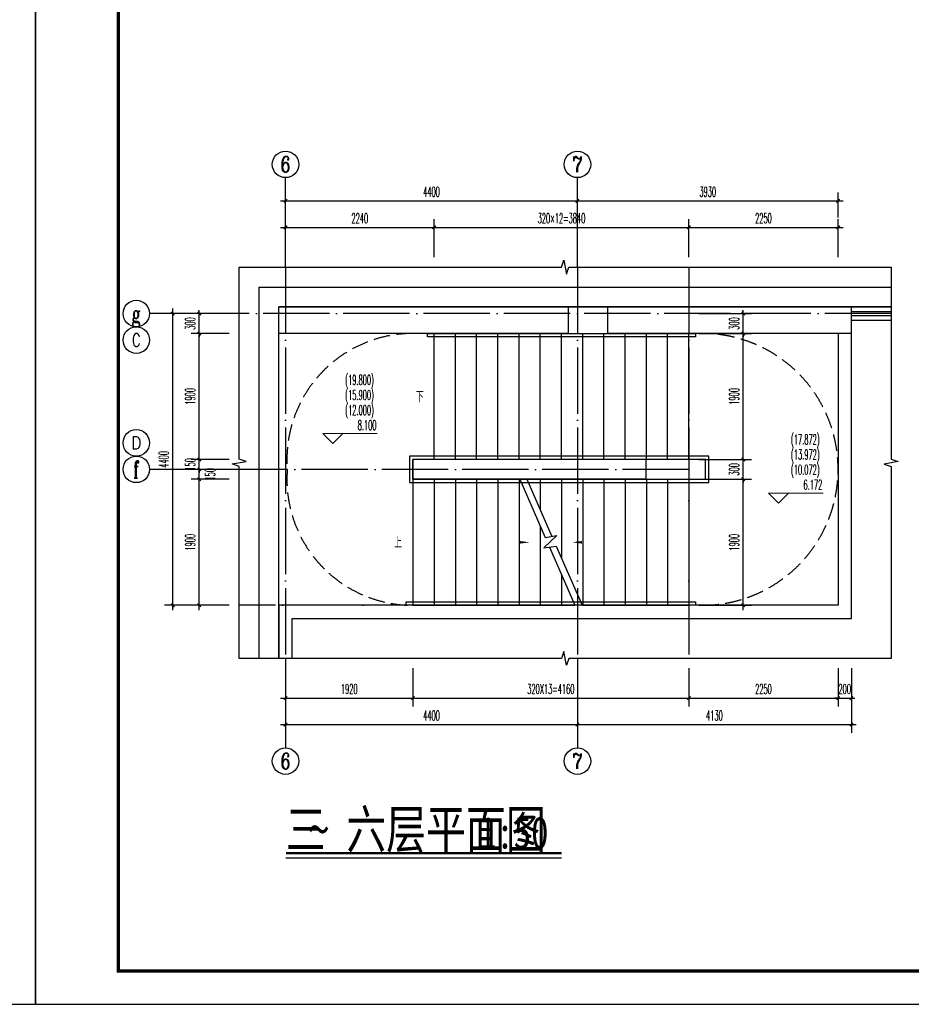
# Model space of a CAD drawing. Extents: x 1779708 to 7299578, y -1121471 to 88434.
# Tile 658 of 1056: x 6047907 to 6061349, y -973850 to -959000. Entities that reach past the tile are written whole.
import ezdxf
from ezdxf.enums import TextEntityAlignment as Align

# ---------------------------------------------------------------- set-up
doc = ezdxf.new("R2010")
doc.units = 0
doc.header["$LTSCALE"] = 1000
doc.header["$MEASUREMENT"] = 0
doc.linetypes.add('DASH', pattern=[0.35, 0.25, -0.1])
doc.linetypes.add('DOTE', pattern=[2.42, 2, -0.2, 0.02, -0.2])
doc.layers.get('0').update_dxf_attribs({"linetype": 'CONTINUOUS'})
doc.layers.get('Defpoints').update_dxf_attribs({"linetype": 'CONTINUOUS'})
for name, color, linetype in [('AXIS', 3, 'CONTINUOUS'), ('AXIS_TEXT', 7, 'CONTINUOUS'), ('DIM_SYMB', 3, 'CONTINUOUS'), ('DOTE', 1, 'DOTE'), ('PUB_DIM', 3, 'CONTINUOUS'), ('PUB_TEXT', 7, 'CONTINUOUS'), ('PUB_TITLE', 4, 'CONTINUOUS'), ('STAIR', 2, 'CONTINUOUS'), ('WALL', 255, 'CONTINUOUS'), ('可见线', 6, 'CONTINUOUS'), ('填充细线', 8, 'CONTINUOUS'), ('室外构件', 4, 'CONTINUOUS'), ('栏杆', 6, 'CONTINUOUS')]:
    doc.layers.add(name, color=color, linetype=linetype)
doc.layers.add('DIM_ELEV', color=3, linetype='CONTINUOUS', lineweight=13)
doc.styles.add('-仿宋_GB2312', font='txt', dxfattribs={"width": 0.8})
doc.styles.add('_TCH_AXIS', font='COMPLEX', dxfattribs={"bigfont": 'GBCBIG'})
doc.styles.add('_TCH_DIM', font='SIMPLEX.shx', dxfattribs={"width": 0.7, "bigfont": 'GBCBIG.shx'})
doc.styles.add('_TCH_DIM_T3', font='SIMPLEX.shx', dxfattribs={"width": 0.494118, "bigfont": 'GBCBIG.shx'})
doc.styles.add('COMPLEX', font='COMPLEX')
doc.dimstyles.new('_TCH_ARCH&&50', dxfattribs={"dimtxt": 148.75, "dimasz": 50, "dimexe": 125, "dimexo": 150, "dimgap": 63.125, "dimtad": 1, "dimdec": 0, "dimzin": 0, "dimdsep": 46, "dimtxsty": '_TCH_DIM_T3', "dimblk": 'ARCHTICK', "dimcen": 0.09, "dimdle": 75, "dimclrt": 7, "dimazin": 2, "dimtfac": 1, "dimtdec": 0, "dimtix": 1, "dimtmove": 2, "dimatfit": 3, "dimfxl": 250, "dimtolj": 1, "dimtzin": 0, "dimarcsym": 0})

# ---------------------------------------------------------------- blocks, each defined once
blk = doc.blocks.new('A$C3D8761CE')
at = {"layer": 'PUB_TITLE'}
blk.add_lwpolyline([(0, 0), (84100, 0), (84100, 59400), (0, 59400)], close=True, dxfattribs=at)
at = {"layer": 'PUB_TITLE', "const_width": 100}
blk.add_lwpolyline([(2500, 1000), (83100, 1000), (83100, 58400), (2500, 58400)], close=True, dxfattribs=at)
blk = doc.blocks.new('_AXISO')
blk.add_circle((0, 0), 0.5)
at = {"layer": 'AXIS_TEXT', "style": 'COMPLEX', "width": 1.041667}
blk.add_attdef('A', text='', height=0.56, dxfattribs=at).set_placement((-0.25, -0.28), (0.25, -0.28), align=Align.FIT)
blk = doc.blocks.new('_ArchTick')
at = {"color": 0, "linetype": 'ByBlock', "const_width": 0.4}
blk.add_lwpolyline([(-0.5, -0.5), (0.5, 0.5)], dxfattribs=at)
blk = doc.blocks.new('*D2090')
at = {"layer": 'Defpoints', "color": 0, "transparency": 16777216}
for p in [(6051915, -968632), (6053835, -968632), (6053835, -969232)]:
    blk.add_point(p, dxfattribs=at)
at = {"layer": 'PUB_DIM', "color": 0, "lineweight": -2, "transparency": 16777216}
for p, q in [((6051915, -968782), (6051915, -969357)), ((6053835, -968782), (6053835, -969357)), ((6051840, -969232), (6053910, -969232))]:
    blk.add_line(p, q, dxfattribs=at)
at = {"layer": 'PUB_DIM', "color": 0, "lineweight": -2, "transparency": 16777216, "xscale": 50, "yscale": 50, "zscale": 50, "rotation": 180}
blk.add_blockref('_ArchTick', (6051915, -969232), dxfattribs=at)
at = {"layer": 'PUB_DIM', "color": 0, "lineweight": -2, "transparency": 16777216, "xscale": 50, "yscale": 50, "zscale": 50}
blk.add_blockref('_ArchTick', (6053835, -969232), dxfattribs=at)
at = {"layer": 'PUB_DIM', "color": 7, "transparency": 16777216, "insert": (6052875, -969095), "char_height": 148.8, "attachment_point": 5, "style": '_TCH_DIM_T3'}
blk.add_mtext('\\A1;1920', dxfattribs=at)
blk = doc.blocks.new('*D2091')
at = {"layer": 'Defpoints', "color": 0, "transparency": 16777216}
for p in [(6053835, -968632), (6057995, -968632), (6057995, -969232)]:
    blk.add_point(p, dxfattribs=at)
at = {"layer": 'PUB_DIM', "color": 0, "lineweight": -2, "transparency": 16777216}
for p, q in [((6053835, -968782), (6053835, -969357)), ((6057995, -968782), (6057995, -969357)), ((6053760, -969232), (6058070, -969232))]:
    blk.add_line(p, q, dxfattribs=at)
at = {"layer": 'PUB_DIM', "color": 0, "lineweight": -2, "transparency": 16777216, "xscale": 50, "yscale": 50, "zscale": 50, "rotation": 180}
blk.add_blockref('_ArchTick', (6053835, -969232), dxfattribs=at)
at = {"layer": 'PUB_DIM', "color": 0, "lineweight": -2, "transparency": 16777216, "xscale": 50, "yscale": 50, "zscale": 50}
blk.add_blockref('_ArchTick', (6057995, -969232), dxfattribs=at)
at = {"layer": 'PUB_DIM', "color": 7, "transparency": 16777216, "insert": (6055915, -969095), "char_height": 148.75, "attachment_point": 5, "style": '_TCH_DIM_T3'}
blk.add_mtext('\\A1;320X13=4160', dxfattribs=at)
blk = doc.blocks.new('*D2092')
at = {"layer": 'Defpoints', "color": 0, "transparency": 16777216}
for p in [(6057995, -968632), (6060245, -968632), (6060245, -969232)]:
    blk.add_point(p, dxfattribs=at)
at = {"layer": 'PUB_DIM', "color": 0, "lineweight": -2, "transparency": 16777216}
for p, q in [((6057995, -968782), (6057995, -969357)), ((6060245, -968782), (6060245, -969357)), ((6057920, -969232), (6060320, -969232))]:
    blk.add_line(p, q, dxfattribs=at)
at = {"layer": 'PUB_DIM', "color": 0, "lineweight": -2, "transparency": 16777216, "xscale": 50, "yscale": 50, "zscale": 50, "rotation": 180}
blk.add_blockref('_ArchTick', (6057995, -969232), dxfattribs=at)
at = {"layer": 'PUB_DIM', "color": 0, "lineweight": -2, "transparency": 16777216, "xscale": 50, "yscale": 50, "zscale": 50}
blk.add_blockref('_ArchTick', (6060245, -969232), dxfattribs=at)
at = {"layer": 'PUB_DIM', "color": 7, "transparency": 16777216, "insert": (6059120, -969095), "char_height": 148.8, "attachment_point": 5, "style": '_TCH_DIM_T3'}
blk.add_mtext('\\A1;2250', dxfattribs=at)
blk = doc.blocks.new('*D2093')
at = {"layer": 'Defpoints', "color": 0, "transparency": 16777216}
for p in [(6060245, -968632), (6060445, -968632), (6060445, -969232)]:
    blk.add_point(p, dxfattribs=at)
at = {"layer": 'PUB_DIM', "color": 0, "lineweight": -2, "transparency": 16777216}
for p, q in [((6060245, -968782), (6060245, -969357)), ((6060445, -968782), (6060445, -969357)), ((6060245, -969232), (6060195, -969232)), ((6060245, -969232), (6060445, -969232)), ((6060445, -969232), (6060495, -969232))]:
    blk.add_line(p, q, dxfattribs=at)
at = {"layer": 'PUB_DIM', "color": 0, "lineweight": -2, "transparency": 16777216, "xscale": 50, "yscale": 50, "zscale": 50}
blk.add_blockref('_ArchTick', (6060245, -969232), dxfattribs=at)
at = {"layer": 'PUB_DIM', "color": 0, "lineweight": -2, "transparency": 16777216, "xscale": 50, "yscale": 50, "zscale": 50, "rotation": 180}
blk.add_blockref('_ArchTick', (6060445, -969232), dxfattribs=at)
at = {"layer": 'PUB_DIM', "color": 7, "transparency": 16777216, "insert": (6060345, -969095), "char_height": 148.8, "attachment_point": 5, "style": '_TCH_DIM_T3'}
blk.add_mtext('\\A1;200', dxfattribs=at)
blk = doc.blocks.new('*D2094')
at = {"layer": 'Defpoints', "color": 0, "transparency": 16777216}
for p in [(6050615, -965932), (6051215, -965932), (6051215, -967832)]:
    blk.add_point(p, dxfattribs=at)
at = {"layer": 'PUB_DIM', "color": 0, "lineweight": -2, "transparency": 16777216}
for p, q in [((6051065, -965932), (6050490, -965932)), ((6050615, -967907), (6050615, -965857)), ((6051065, -967832), (6050490, -967832))]:
    blk.add_line(p, q, dxfattribs=at)
at = {"layer": 'PUB_DIM', "color": 0, "lineweight": -2, "transparency": 16777216, "xscale": 50, "yscale": 50, "zscale": 50}
for p, rotation in [((6050615, -965932), 90), ((6050615, -967832), 270)]:
    blk.add_blockref('_ArchTick', p, dxfattribs=dict(at, rotation=rotation))
at = {"layer": 'PUB_DIM', "color": 7, "transparency": 16777216, "insert": (6050478, -966882), "char_height": 148.8, "attachment_point": 5, "rotation": 90, "style": '_TCH_DIM_T3'}
blk.add_mtext('\\A1;1900', dxfattribs=at)
blk = doc.blocks.new('*D2095')
at = {"layer": 'Defpoints', "color": 0, "transparency": 16777216}
for p in [(6050615, -965782), (6051215, -965782), (6051215, -965932)]:
    blk.add_point(p, dxfattribs=at)
at = {"layer": 'PUB_DIM', "color": 0, "lineweight": -2, "transparency": 16777216}
for p, q in [((6051065, -965782), (6050490, -965782)), ((6050615, -966007), (6050615, -965707)), ((6051065, -965932), (6050490, -965932))]:
    blk.add_line(p, q, dxfattribs=at)
at = {"layer": 'PUB_DIM', "color": 0, "lineweight": -2, "transparency": 16777216, "xscale": 50, "yscale": 50, "zscale": 50}
for p, rotation in [((6050615, -965782), 90), ((6050615, -965932), 270)]:
    blk.add_blockref('_ArchTick', p, dxfattribs=dict(at, rotation=rotation))
at = {"layer": 'PUB_DIM', "color": 7, "transparency": 16777216, "insert": (6050778, -965857), "char_height": 148.8, "attachment_point": 5, "rotation": 90, "style": '_TCH_DIM_T3'}
blk.add_mtext('\\A1;150', dxfattribs=at)
blk = doc.blocks.new('*D2096')
at = {"layer": 'Defpoints', "color": 0, "transparency": 16777216}
for p in [(6050615, -965632), (6051215, -965632), (6051215, -965782)]:
    blk.add_point(p, dxfattribs=at)
at = {"layer": 'PUB_DIM', "color": 0, "lineweight": -2, "transparency": 16777216}
for p, q in [((6051065, -965632), (6050490, -965632)), ((6050615, -965632), (6050615, -965582)), ((6050615, -965782), (6050615, -965632)), ((6051065, -965782), (6050490, -965782)), ((6050615, -965782), (6050615, -965832))]:
    blk.add_line(p, q, dxfattribs=at)
at = {"layer": 'PUB_DIM', "color": 0, "lineweight": -2, "transparency": 16777216, "xscale": 50, "yscale": 50, "zscale": 50}
for p, rotation in [((6050615, -965632), 270), ((6050615, -965782), 90)]:
    blk.add_blockref('_ArchTick', p, dxfattribs=dict(at, rotation=rotation))
at = {"layer": 'PUB_DIM', "color": 7, "transparency": 16777216, "insert": (6050478, -965707), "char_height": 148.8, "attachment_point": 5, "rotation": 90, "style": '_TCH_DIM_T3'}
blk.add_mtext('\\A1;150', dxfattribs=at)
blk = doc.blocks.new('*D2097')
at = {"layer": 'Defpoints', "color": 0, "transparency": 16777216}
for p in [(6050615, -963732), (6051215, -963732), (6051215, -965632)]:
    blk.add_point(p, dxfattribs=at)
at = {"layer": 'PUB_DIM', "color": 0, "lineweight": -2, "transparency": 16777216}
for p, q in [((6051065, -963732), (6050490, -963732)), ((6050615, -965707), (6050615, -963657)), ((6051065, -965632), (6050490, -965632))]:
    blk.add_line(p, q, dxfattribs=at)
at = {"layer": 'PUB_DIM', "color": 0, "lineweight": -2, "transparency": 16777216, "xscale": 50, "yscale": 50, "zscale": 50}
for p, rotation in [((6050615, -963732), 90), ((6050615, -965632), 270)]:
    blk.add_blockref('_ArchTick', p, dxfattribs=dict(at, rotation=rotation))
at = {"layer": 'PUB_DIM', "color": 7, "transparency": 16777216, "insert": (6050478, -964682), "char_height": 148.8, "attachment_point": 5, "rotation": 90, "style": '_TCH_DIM_T3'}
blk.add_mtext('\\A1;1900', dxfattribs=at)
blk = doc.blocks.new('*D2098')
at = {"layer": 'Defpoints', "color": 0, "transparency": 16777216}
for p in [(6050615, -963432), (6051215, -963432), (6051215, -963732)]:
    blk.add_point(p, dxfattribs=at)
at = {"layer": 'PUB_DIM', "color": 0, "lineweight": -2, "transparency": 16777216}
for p, q in [((6051065, -963432), (6050490, -963432)), ((6050615, -963432), (6050615, -963382)), ((6050615, -963732), (6050615, -963432)), ((6051065, -963732), (6050490, -963732)), ((6050615, -963732), (6050615, -963782))]:
    blk.add_line(p, q, dxfattribs=at)
at = {"layer": 'PUB_DIM', "color": 0, "lineweight": -2, "transparency": 16777216, "xscale": 50, "yscale": 50, "zscale": 50}
for p, rotation in [((6050615, -963432), 270), ((6050615, -963732), 90)]:
    blk.add_blockref('_ArchTick', p, dxfattribs=dict(at, rotation=rotation))
at = {"layer": 'PUB_DIM', "color": 7, "transparency": 16777216, "insert": (6050478, -963582), "char_height": 148.8, "attachment_point": 5, "rotation": 90, "style": '_TCH_DIM_T3'}
blk.add_mtext('\\A1;300', dxfattribs=at)
blk = doc.blocks.new('*D2099')
at = {"layer": 'Defpoints', "color": 0, "transparency": 16777216}
for p in [(6060245, -962132), (6057995, -962732), (6060245, -962732)]:
    blk.add_point(p, dxfattribs=at)
at = {"layer": 'PUB_DIM', "color": 0, "lineweight": -2, "transparency": 16777216}
for p, q in [((6057995, -962582), (6057995, -962007)), ((6060245, -962582), (6060245, -962007)), ((6057920, -962132), (6060320, -962132))]:
    blk.add_line(p, q, dxfattribs=at)
at = {"layer": 'PUB_DIM', "color": 0, "lineweight": -2, "transparency": 16777216, "xscale": 50, "yscale": 50, "zscale": 50, "rotation": 180}
blk.add_blockref('_ArchTick', (6057995, -962132), dxfattribs=at)
at = {"layer": 'PUB_DIM', "color": 0, "lineweight": -2, "transparency": 16777216, "xscale": 50, "yscale": 50, "zscale": 50}
blk.add_blockref('_ArchTick', (6060245, -962132), dxfattribs=at)
at = {"layer": 'PUB_DIM', "color": 7, "transparency": 16777216, "insert": (6059120, -961995), "char_height": 148.8, "attachment_point": 5, "style": '_TCH_DIM_T3'}
blk.add_mtext('\\A1;2250', dxfattribs=at)
blk = doc.blocks.new('*D2100')
at = {"layer": 'Defpoints', "color": 0, "transparency": 16777216}
for p in [(6057995, -962132), (6054155, -962732), (6057995, -962732)]:
    blk.add_point(p, dxfattribs=at)
at = {"layer": 'PUB_DIM', "color": 0, "lineweight": -2, "transparency": 16777216}
for p, q in [((6054155, -962582), (6054155, -962007)), ((6057995, -962582), (6057995, -962007)), ((6054080, -962132), (6058070, -962132))]:
    blk.add_line(p, q, dxfattribs=at)
at = {"layer": 'PUB_DIM', "color": 0, "lineweight": -2, "transparency": 16777216, "xscale": 50, "yscale": 50, "zscale": 50, "rotation": 180}
blk.add_blockref('_ArchTick', (6054155, -962132), dxfattribs=at)
at = {"layer": 'PUB_DIM', "color": 0, "lineweight": -2, "transparency": 16777216, "xscale": 50, "yscale": 50, "zscale": 50}
blk.add_blockref('_ArchTick', (6057995, -962132), dxfattribs=at)
at = {"layer": 'PUB_DIM', "color": 7, "transparency": 16777216, "insert": (6056075, -961995), "char_height": 148.75, "attachment_point": 5, "style": '_TCH_DIM_T3'}
blk.add_mtext('\\A1;320×12=3840', dxfattribs=at)
blk = doc.blocks.new('*D2101')
at = {"layer": 'Defpoints', "color": 0, "transparency": 16777216}
for p in [(6054155, -962132), (6051915, -962732), (6054155, -962732)]:
    blk.add_point(p, dxfattribs=at)
at = {"layer": 'PUB_DIM', "color": 0, "lineweight": -2, "transparency": 16777216}
for p, q in [((6051915, -962582), (6051915, -962007)), ((6054155, -962582), (6054155, -962007)), ((6051840, -962132), (6054230, -962132))]:
    blk.add_line(p, q, dxfattribs=at)
at = {"layer": 'PUB_DIM', "color": 0, "lineweight": -2, "transparency": 16777216, "xscale": 50, "yscale": 50, "zscale": 50, "rotation": 180}
blk.add_blockref('_ArchTick', (6051915, -962132), dxfattribs=at)
at = {"layer": 'PUB_DIM', "color": 0, "lineweight": -2, "transparency": 16777216, "xscale": 50, "yscale": 50, "zscale": 50}
blk.add_blockref('_ArchTick', (6054155, -962132), dxfattribs=at)
at = {"layer": 'PUB_DIM', "color": 7, "transparency": 16777216, "insert": (6053035, -961995), "char_height": 148.8, "attachment_point": 5, "style": '_TCH_DIM_T3'}
blk.add_mtext('\\A1;2240', dxfattribs=at)
blk = doc.blocks.new('*D2102')
at = {"layer": 'Defpoints', "color": 0, "transparency": 16777216}
for p in [(6056315, -961732), (6051915, -962132), (6056315, -962132)]:
    blk.add_point(p, dxfattribs=at)
at = {"layer": 'PUB_DIM', "color": 0, "lineweight": -2, "transparency": 16777216}
for p, q in [((6051915, -961982), (6051915, -961607)), ((6056315, -961982), (6056315, -961607)), ((6051840, -961732), (6056390, -961732))]:
    blk.add_line(p, q, dxfattribs=at)
at = {"layer": 'PUB_DIM', "color": 0, "lineweight": -2, "transparency": 16777216, "xscale": 50, "yscale": 50, "zscale": 50, "rotation": 180}
blk.add_blockref('_ArchTick', (6051915, -961732), dxfattribs=at)
at = {"layer": 'PUB_DIM', "color": 0, "lineweight": -2, "transparency": 16777216, "xscale": 50, "yscale": 50, "zscale": 50}
blk.add_blockref('_ArchTick', (6056315, -961732), dxfattribs=at)
at = {"layer": 'PUB_DIM', "color": 7, "transparency": 16777216, "insert": (6054115, -961595), "char_height": 148.8, "attachment_point": 5, "style": '_TCH_DIM_T3'}
blk.add_mtext('\\A1;4400', dxfattribs=at)
blk = doc.blocks.new('*D2103')
at = {"layer": 'Defpoints', "color": 0, "transparency": 16777216}
for p in [(6060245, -961732), (6056315, -962132), (6060245, -962132)]:
    blk.add_point(p, dxfattribs=at)
at = {"layer": 'PUB_DIM', "color": 0, "lineweight": -2, "transparency": 16777216}
for p, q in [((6056315, -961982), (6056315, -961607)), ((6060245, -961982), (6060245, -961607)), ((6056240, -961732), (6060320, -961732))]:
    blk.add_line(p, q, dxfattribs=at)
at = {"layer": 'PUB_DIM', "color": 0, "lineweight": -2, "transparency": 16777216, "xscale": 50, "yscale": 50, "zscale": 50, "rotation": 180}
blk.add_blockref('_ArchTick', (6056315, -961732), dxfattribs=at)
at = {"layer": 'PUB_DIM', "color": 0, "lineweight": -2, "transparency": 16777216, "xscale": 50, "yscale": 50, "zscale": 50}
blk.add_blockref('_ArchTick', (6060245, -961732), dxfattribs=at)
at = {"layer": 'PUB_DIM', "color": 7, "transparency": 16777216, "insert": (6058280, -961595), "char_height": 148.8, "attachment_point": 5, "style": '_TCH_DIM_T3'}
blk.add_mtext('\\A1;3930', dxfattribs=at)
blk = doc.blocks.new('*D2104')
at = {"layer": 'Defpoints', "color": 0, "transparency": 16777216}
for p in [(6051915, -968782), (6056315, -968782), (6056315, -969632)]:
    blk.add_point(p, dxfattribs=at)
at = {"layer": 'PUB_DIM', "color": 0, "lineweight": -2, "transparency": 16777216}
for p, q in [((6051915, -968932), (6051915, -969757)), ((6056315, -968932), (6056315, -969757)), ((6051840, -969632), (6056390, -969632))]:
    blk.add_line(p, q, dxfattribs=at)
at = {"layer": 'PUB_DIM', "color": 0, "lineweight": -2, "transparency": 16777216, "xscale": 50, "yscale": 50, "zscale": 50, "rotation": 180}
blk.add_blockref('_ArchTick', (6051915, -969632), dxfattribs=at)
at = {"layer": 'PUB_DIM', "color": 0, "lineweight": -2, "transparency": 16777216, "xscale": 50, "yscale": 50, "zscale": 50}
blk.add_blockref('_ArchTick', (6056315, -969632), dxfattribs=at)
at = {"layer": 'PUB_DIM', "color": 7, "transparency": 16777216, "insert": (6054115, -969495), "char_height": 148.8, "attachment_point": 5, "style": '_TCH_DIM_T3'}
blk.add_mtext('\\A1;4400', dxfattribs=at)
blk = doc.blocks.new('*D2105')
at = {"layer": 'Defpoints', "color": 0, "transparency": 16777216}
for p in [(6056315, -968782), (6060445, -968782), (6060445, -969632)]:
    blk.add_point(p, dxfattribs=at)
at = {"layer": 'PUB_DIM', "color": 0, "lineweight": -2, "transparency": 16777216}
for p, q in [((6056315, -968932), (6056315, -969757)), ((6060445, -968932), (6060445, -969757)), ((6056240, -969632), (6060520, -969632))]:
    blk.add_line(p, q, dxfattribs=at)
at = {"layer": 'PUB_DIM', "color": 0, "lineweight": -2, "transparency": 16777216, "xscale": 50, "yscale": 50, "zscale": 50, "rotation": 180}
blk.add_blockref('_ArchTick', (6056315, -969632), dxfattribs=at)
at = {"layer": 'PUB_DIM', "color": 0, "lineweight": -2, "transparency": 16777216, "xscale": 50, "yscale": 50, "zscale": 50}
blk.add_blockref('_ArchTick', (6060445, -969632), dxfattribs=at)
at = {"layer": 'PUB_DIM', "color": 7, "transparency": 16777216, "insert": (6058380, -969495), "char_height": 148.8, "attachment_point": 5, "style": '_TCH_DIM_T3'}
blk.add_mtext('\\A1;4130', dxfattribs=at)
blk = doc.blocks.new('*D2106')
at = {"layer": 'Defpoints', "color": 0, "transparency": 16777216}
for p in [(6050215, -963432), (6050815, -963432), (6050815, -967832)]:
    blk.add_point(p, dxfattribs=at)
at = {"layer": 'PUB_DIM', "color": 0, "lineweight": -2, "transparency": 16777216}
for p, q in [((6050665, -963432), (6050090, -963432)), ((6050215, -967907), (6050215, -963357)), ((6050665, -967832), (6050090, -967832))]:
    blk.add_line(p, q, dxfattribs=at)
at = {"layer": 'PUB_DIM', "color": 0, "lineweight": -2, "transparency": 16777216, "xscale": 50, "yscale": 50, "zscale": 50}
for p, rotation in [((6050215, -963432), 90), ((6050215, -967832), 270)]:
    blk.add_blockref('_ArchTick', p, dxfattribs=dict(at, rotation=rotation))
at = {"layer": 'PUB_DIM', "color": 7, "transparency": 16777216, "insert": (6050078, -965632), "char_height": 148.8, "attachment_point": 5, "rotation": 90, "style": '_TCH_DIM_T3'}
blk.add_mtext('\\A1;4400', dxfattribs=at)
blk = doc.blocks.new('*D2171')
at = {"layer": 'Defpoints', "color": 0, "transparency": 16777216}
for p in [(6057995, -965932), (6058816, -965932), (6057995, -967832)]:
    blk.add_point(p, dxfattribs=at)
at = {"layer": 'PUB_DIM', "color": 0, "lineweight": -2, "transparency": 16777216}
for p, q in [((6058145, -965932), (6058941, -965932)), ((6058816, -967907), (6058816, -965857)), ((6058145, -967832), (6058941, -967832))]:
    blk.add_line(p, q, dxfattribs=at)
at = {"layer": 'PUB_DIM', "color": 0, "lineweight": -2, "transparency": 16777216, "xscale": 50, "yscale": 50, "zscale": 50}
for p, rotation in [((6058816, -965932), 90), ((6058816, -967832), 270)]:
    blk.add_blockref('_ArchTick', p, dxfattribs=dict(at, rotation=rotation))
at = {"layer": 'PUB_DIM', "color": 7, "transparency": 16777216, "insert": (6058678, -966882), "char_height": 148.8, "attachment_point": 5, "rotation": 90, "style": '_TCH_DIM_T3'}
blk.add_mtext('\\A1;1900', dxfattribs=at)
blk = doc.blocks.new('*D2172')
at = {"layer": 'Defpoints', "color": 0, "transparency": 16777216}
for p in [(6057995, -965632), (6058816, -965632), (6057995, -965932)]:
    blk.add_point(p, dxfattribs=at)
at = {"layer": 'PUB_DIM', "color": 0, "lineweight": -2, "transparency": 16777216}
for p, q in [((6058145, -965632), (6058941, -965632)), ((6058816, -965632), (6058816, -965582)), ((6058816, -965932), (6058816, -965632)), ((6058145, -965932), (6058941, -965932)), ((6058816, -965932), (6058816, -965982))]:
    blk.add_line(p, q, dxfattribs=at)
at = {"layer": 'PUB_DIM', "color": 0, "lineweight": -2, "transparency": 16777216, "xscale": 50, "yscale": 50, "zscale": 50}
for p, rotation in [((6058816, -965632), 270), ((6058816, -965932), 90)]:
    blk.add_blockref('_ArchTick', p, dxfattribs=dict(at, rotation=rotation))
at = {"layer": 'PUB_DIM', "color": 7, "transparency": 16777216, "insert": (6058678, -965782), "char_height": 148.8, "attachment_point": 5, "rotation": 90, "style": '_TCH_DIM_T3'}
blk.add_mtext('\\A1;300', dxfattribs=at)
blk = doc.blocks.new('*D2173')
at = {"layer": 'Defpoints', "color": 0, "transparency": 16777216}
for p in [(6057995, -963732), (6058816, -963732), (6057995, -965632)]:
    blk.add_point(p, dxfattribs=at)
at = {"layer": 'PUB_DIM', "color": 0, "lineweight": -2, "transparency": 16777216}
for p, q in [((6058145, -963732), (6058941, -963732)), ((6058816, -965707), (6058816, -963657)), ((6058145, -965632), (6058941, -965632))]:
    blk.add_line(p, q, dxfattribs=at)
at = {"layer": 'PUB_DIM', "color": 0, "lineweight": -2, "transparency": 16777216, "xscale": 50, "yscale": 50, "zscale": 50}
for p, rotation in [((6058816, -963732), 90), ((6058816, -965632), 270)]:
    blk.add_blockref('_ArchTick', p, dxfattribs=dict(at, rotation=rotation))
at = {"layer": 'PUB_DIM', "color": 7, "transparency": 16777216, "insert": (6058678, -964682), "char_height": 148.8, "attachment_point": 5, "rotation": 90, "style": '_TCH_DIM_T3'}
blk.add_mtext('\\A1;1900', dxfattribs=at)
blk = doc.blocks.new('*D2174')
at = {"layer": 'Defpoints', "color": 0, "transparency": 16777216}
for p in [(6057995, -963432), (6058816, -963432), (6057995, -963732)]:
    blk.add_point(p, dxfattribs=at)
at = {"layer": 'PUB_DIM', "color": 0, "lineweight": -2, "transparency": 16777216}
for p, q in [((6058145, -963432), (6058941, -963432)), ((6058816, -963432), (6058816, -963382)), ((6058816, -963732), (6058816, -963432)), ((6058145, -963732), (6058941, -963732)), ((6058816, -963732), (6058816, -963782))]:
    blk.add_line(p, q, dxfattribs=at)
at = {"layer": 'PUB_DIM', "color": 0, "lineweight": -2, "transparency": 16777216, "xscale": 50, "yscale": 50, "zscale": 50}
for p, rotation in [((6058816, -963432), 270), ((6058816, -963732), 90)]:
    blk.add_blockref('_ArchTick', p, dxfattribs=dict(at, rotation=rotation))
at = {"layer": 'PUB_DIM', "color": 7, "transparency": 16777216, "insert": (6058678, -963582), "char_height": 148.8, "attachment_point": 5, "rotation": 90, "style": '_TCH_DIM_T3'}
blk.add_mtext('\\A1;300', dxfattribs=at)

msp = doc.modelspace()

# ---------------------------------------------------------------- linework, layer by layer
at = {"layer": 'AXIS'}
for p, q in [((6051915.3, -962732.3), (6051915.3, -961382.3)), ((6056315.3, -962732.3), (6056315.3, -961382.3)), ((6051215.3, -963432.3), (6049865.3, -963432.3)), ((6051215.3, -965782.3), (6049865.3, -965782.3)), ((6051915.3, -968632.3), (6051915.3, -969982.3)), ((6056315.3, -968632.3), (6056315.3, -969982.3))]:
    msp.add_line(p, q, dxfattribs=at)
for centre in [(6049665.3, -963832.3), (6049665.3, -965382.3)]:
    msp.add_circle(centre, 200, dxfattribs=at)
at = {"layer": 'DIM_ELEV'}
for p, q in [((6052627.5, -965392.5), (6052477.5, -965242.5)), ((6052477.5, -965242.5), (6053297.7, -965242.5)), ((6052627.5, -965392.5), (6052777.5, -965242.5)), ((6059347.8, -966290.4), (6059197.8, -966140.4)), ((6059197.8, -966140.4), (6060018, -966140.4)), ((6059347.8, -966290.4), (6059497.8, -966140.4))]:
    msp.add_line(p, q, dxfattribs=at)
at = {"layer": 'DIM_SYMB'}
for points in [[(6051215.3, -962732.3), (6056074.1, -962732.3), (6056112.3, -962627.3), (6056149.3, -962837.3), (6056186.6, -962732.3), (6061045.3, -962732.3)], [(6051215.3, -968632.3), (6051215.3, -965738.5), (6051110.3, -965700.3), (6051320.3, -965663.3), (6051215.3, -965626), (6051215.3, -962732.3)], [(6061045.3, -962732.3), (6061045.3, -965626), (6061150.3, -965664.2), (6060940.3, -965701.3), (6061045.3, -965738.5), (6061045.3, -968632.3)], [(6061045.3, -968632.3), (6056186.6, -968632.3), (6056148.4, -968737.3), (6056111.3, -968527.3), (6056074.1, -968632.3), (6051215.3, -968632.3)], [(6051919.8, -971641.9), (6056077.4, -971641.9)]]:
    msp.add_lwpolyline(points, dxfattribs=at)
for points in [[(6053995.3, -964682.3, 0, 0, 0), (6059120.3, -964682.3, 0, 0, 0), (6059120.3, -966882.3, 0, 0, 0), (6056235.3, -966882.3, 0, 40, 0), (6056385.3, -966882.3, 0, 0, 0)], [(6053675.3, -966882.3, 0, 0, 0), (6055595.3, -966882.3, 0, 40, 0), (6055445.3, -966882.3, 0, 0, 0)]]:
    msp.add_lwpolyline(points, format="xyseb", dxfattribs=at)
at = {"layer": 'DIM_SYMB', "const_width": 35}
msp.add_lwpolyline([(6051919.8, -971571.9), (6056077.4, -971571.9)], dxfattribs=at)
at = {"layer": 'DOTE', "ltscale": 0.5}
for p, q in [((6051915.3, -962732.3), (6051915.3, -968632.3)), ((6056315.3, -962732.3), (6056315.3, -968632.3)), ((6057995.3, -962732.3), (6057995.3, -968632.3)), ((6061045.3, -963432.3), (6051215.3, -963432.3)), ((6057995.3, -965782.3), (6051215.3, -965782.3)), ((6057815.3, -967832.3), (6051215.3, -967832.3))]:
    msp.add_line(p, q, dxfattribs=at)
at = {"layer": 'STAIR', "linetype": 'DASH'}
for p, q in [((6054155.3, -963732.3), (6053820.5, -963732.3)), ((6058195.3, -963732), (6058095.3, -963732))]:
    msp.add_line(p, q, dxfattribs=at)
at = {"layer": 'STAIR'}
for p, q in [((6056175.3, -963732.3), (6054155.3, -963732.3)), ((6054155.3, -965632.3), (6054155.3, -963732.3)), ((6054475.3, -965632.3), (6054475.3, -963732.3)), ((6054795.3, -965632.3), (6054795.3, -963732.3)), ((6055115.3, -965632.3), (6055115.3, -963732.3)), ((6055435.3, -965632.3), (6055435.3, -963732.3)), ((6055755.3, -965632.3), (6055755.3, -963732.3)), ((6056075.3, -965632.3), (6056075.3, -963732.3)), ((6056395.3, -965632.3), (6056395.3, -963732.3)), ((6056715.3, -965632.3), (6056715.3, -963732.3)), ((6057995.3, -963732.3), (6056775.3, -963732.3)), ((6057035.3, -965632.3), (6057035.3, -963732.3)), ((6057355.3, -965632.3), (6057355.3, -963732.3)), ((6057675.3, -965632.3), (6057675.3, -963732.3)), ((6057995.3, -965632.3), (6057995.3, -963732.3)), ((6057995.3, -965632.3), (6054155.3, -965632.3)), ((6053835.3, -965932.3), (6055444.7, -965932.3)), ((6053835.3, -965932.3), (6053835.3, -967832.3)), ((6054155.3, -965932.3), (6054155.3, -967832.3)), ((6054475.3, -965932.3), (6054475.3, -967832.3)), ((6054795.3, -965932.3), (6054795.3, -967832.3)), ((6055115.3, -965932.3), (6055115.3, -967832.3)), ((6055435.3, -965932.3), (6055435.3, -967832.3)), ((6055444.7, -965932.3), (6055828.1, -966807.7)), ((6055553.9, -965932.3), (6057345.3, -965932.3)), ((6055553.9, -965932.3), (6055930.5, -966792.2)), ((6055755.3, -965932.3), (6055755.3, -966392.2)), ((6056075.3, -965932.3), (6056075.3, -967123)), ((6056395.3, -965932.3), (6056395.3, -967832.3)), ((6056715.3, -965932.3), (6056715.3, -967832.3)), ((6057035.3, -965932.3), (6057035.3, -967832.3)), ((6057355.3, -965932.3), (6057355.3, -967832.3)), ((6057675.3, -965932.3), (6057675.3, -967832.3)), ((6057995.3, -965932.3), (6057995.3, -967832.3)), ((6055755.3, -966641.5), (6055755.3, -967832.3)), ((6056004.5, -966780.9), (6055809.9, -966966.6)), ((6055828.1, -966807.7), (6056004.5, -966780.9)), ((6055809.9, -966966.6), (6055994.5, -966938.5)), ((6055892.2, -966954.1), (6056276.7, -967832.3)), ((6055994.5, -966938.5), (6056385.9, -967832.3)), ((6056075.3, -967372.3), (6056075.3, -967832.3)), ((6053835.3, -967832.3), (6056276.7, -967832.3)), ((6056385.9, -967832.3), (6057995.3, -967832.3))]:
    msp.add_line(p, q, dxfattribs=at)
for points in [[(6054155.3, -963782.3), (6054055.3, -963782.3), (6054055.3, -963732.3), (6057995.3, -963732.3), (6058095.3, -963732.3), (6058095.3, -963782.3)], [(6058295.3, -965582.3), (6053785.3, -965582.3), (6053785.3, -965982.3), (6058295.3, -965982.3)], [(6058245.3, -965632.3), (6053835.3, -965632.3), (6053835.3, -965932.3), (6058245.3, -965932.3)], [(6054155.3, -967832.3), (6053735.3, -967832.3), (6053735.3, -967782.3), (6057995.3, -967782.3), (6058095.3, -967782.3), (6058095.3, -967832.3)]]:
    msp.add_lwpolyline(points, close=True, dxfattribs=at)
at = {"layer": 'WALL'}
for p, q in [((6056175.3, -963332.3), (6051815.3, -963332.3)), ((6051815.3, -963732.3), (6051815.3, -963332.3)), ((6056175.3, -963332.3), (6056175.3, -963732.3)), ((6056775.3, -963332.3), (6056175.3, -963332.3)), ((6056775.3, -963732.3), (6056775.3, -963332.3)), ((6060445.3, -963332.3), (6056775.3, -963332.3)), ((6060445.3, -963732.3), (6060445.3, -963332.3)), ((6056175.3, -963732.3), (6051815.3, -963732.3)), ((6056175.3, -963732.3), (6056775.3, -963732.3)), ((6060445.3, -963732.3), (6056775.3, -963732.3)), ((6057345.3, -965632.3), (6053835.3, -965632.3)), ((6053835.3, -965932.3), (6053835.3, -965632.3)), ((6058245.3, -965632.3), (6057345.3, -965632.3)), ((6057345.3, -965632.3), (6057345.3, -965932.3)), ((6058245.3, -965932.3), (6058245.3, -965632.3)), ((6057345.3, -965932.3), (6053835.3, -965932.3)), ((6057345.3, -965932.3), (6058245.3, -965932.3))]:
    msp.add_line(p, q, dxfattribs=at)
at = {"layer": '填充细线', "linetype": 'DASH'}
for centre, radius, start, end in [((6053835.3, -965632.3), 1900, 90, 184.52806), ((6058195.4, -965782.1), 2050.1, 269.99669, 90.00331), ((6053835.3, -965932.3), 1900, 175.47194, 270)]:
    msp.add_arc(centre, radius, start, end, dxfattribs=at)
at = {"layer": '室外构件'}
for points in [[(6060445.3, -963402.3), (6061045.3, -963402.3)], [(6060445.3, -963462.3), (6061045.3, -963462.3)]]:
    msp.add_lwpolyline(points, dxfattribs=at)
at = {"layer": '栏杆'}
for p, q in [((6060445.3, -968032.3), (6060445.3, -963732.3)), ((6052015.3, -968032.3), (6060445.3, -968032.3))]:
    msp.add_line(p, q, dxfattribs=at)
for points in [[(6051515.3, -968632.3), (6051515.3, -963032.3), (6061045.3, -963032.3)], [(6051815.3, -968632.3), (6051815.3, -963332.3), (6061045.3, -963332.3)], [(6061045.3, -963332.3), (6060445.3, -963332.3)], [(6060445.3, -963532.3), (6061045.3, -963532.3)], [(6060245.3, -963732.3), (6060245.3, -967832.3), (6051815.3, -967832.3), (6051815.3, -968632.3)], [(6052015.3, -968632.3), (6052015.3, -968032.3)]]:
    msp.add_lwpolyline(points, dxfattribs=at)

# ---------------------------------------------------------------- block references
at = {"layer": 'AXIS'}
ref = msp.add_blockref('_AXISO', (6051915.3, -961182.3), dxfattribs=dict(at, xscale=400, yscale=400, zscale=400))
ref.add_attrib('A', '6', dxfattribs={"layer": 'AXIS_TEXT', "height": 238.1, "style": '_TCH_AXIS', "width": 0.928571}).set_placement((6051841.6, -961301.3), (6051989, -961301.3), align=Align.FIT)
ref = msp.add_blockref('_AXISO', (6056315.3, -961182.3), dxfattribs=dict(at, xscale=400, yscale=400, zscale=400))
ref.add_attrib('A', '7', dxfattribs={"layer": 'AXIS_TEXT', "height": 233, "style": '_TCH_AXIS'}).set_placement((6056237.7, -961298.7), (6056393, -961298.7), align=Align.FIT)
ref = msp.add_blockref('_AXISO', (6049665.3, -963432.3), dxfattribs=dict(at, xscale=400, yscale=400, zscale=400))
ref.add_attrib('A', 'g', dxfattribs={"layer": 'AXIS_TEXT', "height": 243.1, "style": '_TCH_AXIS', "width": 0.857143}).set_placement((6049595.9, -963553.8), (6049734.8, -963553.8), align=Align.FIT)
ref = msp.add_blockref('_AXISO', (6049665.3, -965782.3), dxfattribs=dict(at, xscale=400, yscale=400, zscale=400))
ref.add_attrib('A', 'f', dxfattribs={"layer": 'AXIS_TEXT', "height": 261.7, "style": '_TCH_AXIS', "width": 0.888889}).set_placement((6049615.5, -965913.1), (6049715.2, -965913.1), align=Align.FIT)
ref = msp.add_blockref('_AXISO', (6051915.3, -970182.3), dxfattribs=dict(at, xscale=400, yscale=400, zscale=400))
ref.add_attrib('A', '6', dxfattribs={"layer": 'AXIS_TEXT', "height": 238.1, "style": '_TCH_AXIS', "width": 0.928571}).set_placement((6051841.6, -970301.3), (6051989, -970301.3), align=Align.FIT)
ref = msp.add_blockref('_AXISO', (6056315.3, -970182.3), dxfattribs=dict(at, xscale=400, yscale=400, zscale=400))
ref.add_attrib('A', '7', dxfattribs={"layer": 'AXIS_TEXT', "height": 233, "style": '_TCH_AXIS'}).set_placement((6056237.7, -970298.7), (6056393, -970298.7), align=Align.FIT)
at = {"layer": '可见线', "xscale": 0.5, "yscale": 0.5, "zscale": 0.5}
for p in [(6006094.5, -973850.2), (6048144.5, -973850.2)]:
    msp.add_blockref('A$C3D8761CE', p, dxfattribs=at)

# ---------------------------------------------------------------- texts
at = {"layer": 'AXIS_TEXT', "color": 7, "style": '_TCH_AXIS'}
for s, height, p, p2 in [('C', 195.3, (6049595.6, -963929.9), (6049735.1, -963929.9)), ('D', 186.5, (6049589.8, -965475.5), (6049740.8, -965475.5))]:
    msp.add_text(s, height=height, dxfattribs=at).set_placement(p, p2, align=Align.FIT)
at = {"layer": 'PUB_TEXT', "color": 7}
for s, height, style, width, p in [('(19.800)', 148.75, '_TCH_DIM', 0.494118, (6052813.7, -964507.5)), ('(15.900)', 148.75, '_TCH_DIM', 0.494118, (6052813.7, -964735)), ('下', 168.8, '_TCH_DIM', 0.7, (6053878.9, -964769.8)), ('(12.000)', 148.75, '_TCH_DIM', 0.494118, (6052813.7, -964962.5)), ('8.100', 148.75, '_TCH_DIM', 0.494118, (6053002.7, -965190)), ('(17.872)', 148.75, '_TCH_DIM', 0.494118, (6059534, -965405.4)), ('(13.972)', 148.75, '_TCH_DIM', 0.494118, (6059534, -965632.9)), ('(10.072)', 148.75, '_TCH_DIM', 0.494118, (6059534, -965860.4)), ('6.172', 148.75, '_TCH_DIM', 0.494118, (6059723, -966087.9)), ('上', 168.8, '_TCH_DIM', 0.7, (6053552.3, -966969.8)), ('六层平面图', 578.72, '-仿宋_GB2312', 0.8, (6052830, -971501.9)), ('三', 578.7, '-仿宋_GB2312', 0.8, (6051919.8, -971501.9)), ('1:50', 482.27, '-仿宋_GB2312', 0.8, (6054829.2, -971501.9)), ('~', 578.7, '-仿宋_GB2312', 0.8, (6052256.8, -971501.9))]:
    msp.add_text(s, height=height, dxfattribs=dict(at, style=style, width=width)).set_placement(p)

# ---------------------------------------------------------------- dimensions: what is measured, and where the dimension line sits
at = {"layer": 'PUB_DIM'}
for p1, p2, distance, picture, middle in [((6051915.3, -962132.3), (6056315.3, -962132.3), 400, '*D2102', (6054115.3, -961594.8)), ((6056315.3, -962132.3), (6060245.3, -962132.3), 400, '*D2103', (6058280.3, -961594.8)), ((6051915.3, -962732.3), (6054155.3, -962732.3), 600, '*D2101', (6053035.3, -961994.8)), ((6057995.3, -962732.3), (6060245.3, -962732.3), 600, '*D2099', (6059120.3, -961994.8)), ((6050815.3, -967832.3), (6050815.3, -963432.3), 600, '*D2106', (6050077.8, -965632.3)), ((6051215.3, -963732.3), (6051215.3, -963432.3), 600, '*D2098', (6050477.8, -963582.3)), ((6057995.4, -963732.3), (6057995.4, -963432.3), -820.1, '*D2174', (6058678, -963582.3)), ((6051215.3, -965632.3), (6051215.3, -963732.3), 600, '*D2097', (6050477.8, -964682.3)), ((6057995.4, -965632.3), (6057995.4, -963732.3), -820.1, '*D2173', (6058678, -964682.3)), ((6051215.3, -965782.3), (6051215.3, -965632.3), 600, '*D2096', (6050477.8, -965707.3)), ((6057995.4, -965932.3), (6057995.4, -965632.3), -820.1, '*D2172', (6058678, -965782.3)), ((6051215.3, -967832.3), (6051215.3, -965932.3), 600, '*D2094', (6050477.8, -966882.3)), ((6057995.4, -967832.3), (6057995.4, -965932.3), -820.1, '*D2171', (6058678, -966882.3)), ((6051915.3, -968632.3), (6053835.3, -968632.3), -600, '*D2090', (6052875.3, -969094.8)), ((6057995.3, -968632.3), (6060245.3, -968632.3), -600, '*D2092', (6059120.3, -969094.8)), ((6060245.3, -968632.3), (6060445.3, -968632.3), -600, '*D2093', (6060345.3, -969094.8)), ((6051915.3, -968782.3), (6056315.3, -968782.3), -850, '*D2104', (6054115.3, -969494.8)), ((6056315.3, -968782.3), (6060445.3, -968782.3), -850, '*D2105', (6058380.3, -969494.8))]:
    dim = msp.add_aligned_dim(p1=p1, p2=p2, distance=distance, dimstyle='_TCH_ARCH&&50', dxfattribs=at)
    dim.commit()
    dim.dimension.update_dxf_attribs({"geometry": picture, "text_midpoint": middle})
for p1, p2, distance, text, picture, middle in [((6054155.3, -962732.3), (6057995.3, -962732.3), 600, '320×12=3840', '*D2100', (6056075.3, -961994.8)), ((6053835.3, -968632.3), (6057995.3, -968632.3), -600, '320X13=4160', '*D2091', (6055915.3, -969094.8))]:
    dim = msp.add_aligned_dim(p1=p1, p2=p2, distance=distance, text=text, dimstyle='_TCH_ARCH&&50', dxfattribs=at)
    dim.commit()
    dim.dimension.update_dxf_attribs({"geometry": picture, "text_midpoint": middle})
dim = msp.add_linear_dim(base=(6050615.3, -965782.3), p1=(6051215.3, -965932.3), p2=(6051215.3, -965782.3), angle=90, dimstyle='_TCH_ARCH&&50', dxfattribs=at)
dim.commit()
dim.dimension.update_dxf_attribs({"geometry": '*D2095', "text_midpoint": (6050777.8, -965857.3), "dimtype": 161})

doc.saveas('drawing.dxf')
